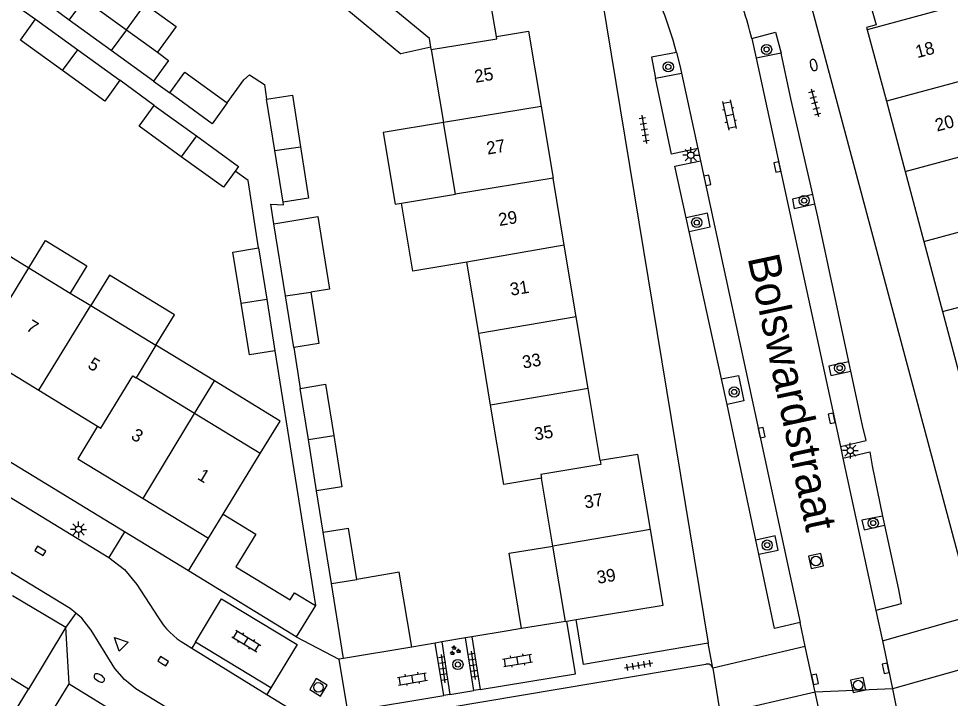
# Model space of a CAD drawing. Extents: x 128000 to 131008, y 398996 to 402500.
# Drawn here: x 129605.9 to 129679.1, y 399039.8 to 399093.1 of the extents above; entities that cross this region are included whole.
import ezdxf

# ---------------------------------------------------------------- set-up
doc = ezdxf.new("R2010")
doc.units = 0
for name, color, linetype in [('gg-afsc-erfafscheiding', 7, 'Continuous'), ('gg-afsc-muur', 7, 'Continuous'), ('gg-anno-huisnummerreeks BGT', 7, 'Continuous'), ('gg-anno-openbare ruimte label', 7, 'Continuous'), ('gg-bbg-bijgebouw', 7, 'Continuous'), ('gg-bbg-gedigitaliseerde bebouwing', 7, 'Continuous'), ('gg-bbg-gedigitaliseerde bijgebouw', 7, 'Continuous'), ('gg-bbg-hoofdgebouw', 7, 'Continuous'), ('gg-bbg-luifel en loopbrug', 7, 'Continuous'), ('gg-bbg-tussenscheiding', 7, 'Continuous'), ('gg-knt-verharding', 7, 'Continuous'), ('gg-knt-verharding nz', 7, 'Continuous'), ('gt-grn-weggrens', 7, 'Continuous'), ('gt-symb-boom', 7, 'Continuous'), ('gt-symb-brandkraan', 7, 'Continuous'), ('gt-symb-groenvak', 7, 'Continuous'), ('gt-symb-klinker verharding', 7, 'Continuous'), ('gt-symb-kolk', 7, 'Continuous'), ('gt-symb-lichtmast', 7, 'Continuous'), ('gt-symb-rioolschacht', 7, 'Continuous'), ('gt-symb-tegel verharding', 7, 'Continuous'), ('gt-symb-waterafsluiter', 7, 'Continuous')]:
    doc.layers.add(name, color=color, linetype=linetype)

# ---------------------------------------------------------------- blocks, each defined once
blk = doc.blocks.new('gt0-KOLK')
at = {"layer": 'gt-symb-kolk'}
blk.add_lwpolyline([(0, 0), (0.375, 0), (0.375, 0.4), (-0.375, 0.4), (-0.375, 0), (0, 0)], dxfattribs=at)
blk = doc.blocks.new('gt0-LMAST')
at = {"layer": 'gt-symb-lichtmast'}
for p, q in [((-0.182, 0.173), (-0.447, 0.438)), ((-0.005, 0.246), (-0.005, 0.621)), ((0.172, 0.173), (0.437, 0.438)), ((-0.255, -0.004), (-0.63, -0.004)), ((-0.182, -0.181), (-0.447, -0.446)), ((-0.005, -0.254), (-0.005, -0.629)), ((0.437, -0.446), (0.172, -0.181)), ((0.245, -0.004), (0.62, -0.004))]:
    blk.add_line(p, q, dxfattribs=at)
blk.add_circle((-0.005, -0.004), 0.25, dxfattribs=at)
blk = doc.blocks.new('gt0-RS')
at = {"layer": 'gt-symb-rioolschacht'}
blk.add_lwpolyline([(-0.5, -0.5), (0.5, -0.5), (0.5, 0.5), (-0.5, 0.5)], close=True, dxfattribs=at)
blk.add_circle((0, 0), 0.375, dxfattribs=at)
blk = doc.blocks.new('gt0-BOOM')
at = {"layer": 'gt-symb-boom'}
for radius in [0.4, 0.2]:
    blk.add_circle((0, 0), radius, dxfattribs=at)
blk = doc.blocks.new('gt0-KL1')
at = {"layer": 'gt-symb-klinker verharding'}
for p, q in [((-1.15, 0.3), (1.15, 0.3)), ((-1, -0.3), (-1, 0.3)), ((-0.5, 0.3), (-0.5, 0.45)), ((0, -0.3), (0, 0.3)), ((0.5, 0.3), (0.5, 0.45)), ((1, -0.3), (1, 0.3)), ((-1.15, -0.3), (1.15, -0.3)), ((-0.5, -0.45), (-0.5, -0.3)), ((0.5, -0.45), (0.5, -0.3))]:
    blk.add_line(p, q, dxfattribs=at)
blk = doc.blocks.new('gt0-BR')
at = {"layer": 'gt-symb-brandkraan'}
for centre, radius, start, end in [((-0.244, 0), 0.206, 107.56694, 252.43307), ((0.599, -2.664), 3, 106.89205, 107.56694), ((0, -0.691), 0.938, 73.10799, 106.89205), ((-0.599, -2.664), 3, 72.43309, 73.10799), ((0.244, 0), 0.206, 287.56695, 72.43309), ((0.599, 2.664), 3, 252.43307, 253.10797), ((0, 0.691), 0.938, 253.10797, 286.89206), ((-0.599, 2.664), 3, 286.89206, 287.56695)]:
    blk.add_arc(centre, radius, start, end, dxfattribs=at)
blk = doc.blocks.new('gt0-WAFSL')
at = {"layer": 'gt-symb-waterafsluiter'}
for p, q in [((-0.5, -0.333), (0, 0.667)), ((0, 0.667), (0.5, -0.333)), ((0.5, -0.333), (-0.5, -0.333))]:
    blk.add_line(p, q, dxfattribs=at)
blk = doc.blocks.new('gt0-TEG1')
at = {"layer": 'gt-symb-tegel verharding'}
for p, q in [((-1.125, 0), (1.125, 0)), ((-0.9, -0.25), (-0.9, 0.25)), ((-0.45, -0.25), (-0.45, 0.25)), ((0, -0.25), (0, 0.25)), ((0.45, -0.25), (0.45, 0.25)), ((0.9, -0.25), (0.9, 0.25))]:
    blk.add_line(p, q, dxfattribs=at)
blk = doc.blocks.new('gt0-GRVAK')
at = {"layer": 'gt-symb-groenvak'}
for p, q in [((-0.11, 0.189), (-0.228, 0.24)), ((-0.182, 0.153), (0.088, 0.153)), ((-0.091, 0.211), (-0.156, 0.322)), ((-0.047, 0.214), (-0.047, 0.393)), ((-0.004, 0.211), (0.061, 0.322)), ((0.015, 0.189), (0.133, 0.24)), ((0.262, -0.052), (0.197, 0.059)), ((0.305, -0.049), (0.305, 0.13)), ((0.349, -0.052), (0.414, 0.059)), ((-0.245, -0.228), (-0.363, -0.177)), ((-0.318, -0.264), (-0.047, -0.264)), ((-0.226, -0.206), (-0.291, -0.095)), ((-0.183, -0.203), (-0.183, -0.024)), ((-0.139, -0.206), (-0.074, -0.095)), ((-0.12, -0.228), (-0.002, -0.177)), ((0.243, -0.074), (0.125, -0.023)), ((0.17, -0.11), (0.441, -0.11)), ((0.368, -0.074), (0.486, -0.023))]:
    blk.add_line(p, q, dxfattribs=at)

msp = doc.modelspace()

# ---------------------------------------------------------------- linework, layer by layer
at = {"layer": 'gg-afsc-erfafscheiding'}
for p, q in [((129604.47, 399095.06), (129607.21, 399093.08)), ((129609.86, 399093.01), (129608.545, 399093.97)), ((129616.54, 399086.31), (129613.84, 399088.28)), ((129616.48, 399088.22), (129617.76, 399087.29)), ((129626.013, 399067.052), (129629.199, 399047.035)), ((129627.503, 399067.291), (129628.004, 399064.094)), ((129629.813, 399052.797), (129629.29, 399056.05)), ((129644.337, 399045.062), (129641.502, 399044.582)), ((129638.611, 399044.094), (129636.769, 399043.782)), ((129639.125, 399044.18), (129638.611, 399044.094)), ((129640.988, 399044.496), (129639.125, 399044.18)), ((129641.502, 399044.582), (129640.988, 399044.496))]:
    msp.add_line(p, q, dxfattribs=at)
for points in [[(129622.27, 399086.5), (129623.572, 399088.31), (129624.015, 399088.71), (129625.188, 399087.945), (129625.37, 399086.81)], [(129624.739, 399075.118), (129623.904, 399080.405), (129622.885, 399081.142)], [(129625.94, 399077.021), (129625.694, 399078.553), (129626.704, 399078.5), (129626.67, 399078.71)]]:
    msp.add_lwpolyline(points, dxfattribs=at)
at = {"layer": 'gg-afsc-muur'}
msp.add_line((129645.396, 399045.235), (129644.337, 399045.062), dxfattribs=at)
at = {"layer": 'gg-bbg-bijgebouw'}
for p, q in [((129626.851, 399071.348), (129625.94, 399077.021)), ((129624.739, 399075.118), (129625.373, 399071.106)), ((129625.373, 399071.106), (129626.013, 399067.052)), ((129627.503, 399067.291), (129626.851, 399071.348)), ((129626.013, 399067.052), (129624.023, 399066.728)), ((129628.648, 399060.079), (129628.004, 399064.094)), ((129629.29, 399056.05), (129628.648, 399060.079)), ((129630.462, 399048.767), (129629.813, 399052.797)), ((129631.408, 399042.891), (129630.462, 399048.767)), ((129636.769, 399043.782), (129631.408, 399042.891))]:
    msp.add_line(p, q, dxfattribs=at)
at = {"layer": 'gg-bbg-gedigitaliseerde bebouwing'}
for p, q in [((129638.302, 399090.702), (129638.271, 399090.889)), ((129638.302, 399090.702), (129639.261, 399084.961)), ((129640.201, 399079.339), (129639.261, 399084.961)), ((129635.959, 399078.63), (129640.201, 399079.339)), ((129601.726, 399076.581), (129606.694, 399073.556)), ((129642.03, 399068.395), (129641.092, 399074.009)), ((129606.694, 399073.556), (129609.939, 399071.579)), ((129609.939, 399071.579), (129611.554, 399070.596)), ((129611.554, 399070.596), (129616.67, 399067.48)), ((129642.969, 399062.781), (129642.03, 399068.395)), ((129616.67, 399067.48), (129615.12, 399064.92)), ((129619.706, 399062.116), (129615.12, 399064.92)), ((129624.854, 399058.968), (129619.706, 399062.116)), ((129647.855, 399051.71), (129646.96, 399057.03)), ((129648.85, 399045.8), (129647.855, 399051.71))]:
    msp.add_line(p, q, dxfattribs=at)
for points in [[(129638.271, 399090.889), (129638.16, 399091.55), (129632.418, 399096.296)], [(129641.092, 399074.009), (129636.851, 399073.3), (129635.959, 399078.63)], [(129646.96, 399057.03), (129644.01, 399056.55), (129642.969, 399062.781)]]:
    msp.add_lwpolyline(points, dxfattribs=at)
at = {"layer": 'gg-bbg-gedigitaliseerde bijgebouw'}
for p, q in [((129607.21, 399093.08), (129610.531, 399090.676)), ((129613.165, 399090.618), (129609.86, 399093.01)), ((129614.361, 399092.243), (129616.788, 399090.48)), ((129610.531, 399090.676), (129613.84, 399088.28)), ((129616.48, 399088.22), (129613.165, 399090.618)), ((129626.02, 399082.761), (129625.37, 399086.81)), ((129616.54, 399086.31), (129619.854, 399083.912)), ((129626.67, 399078.71), (129626.02, 399082.761)), ((129624.023, 399066.728), (129623.363, 399070.784)), ((129628.004, 399064.094), (129629.993, 399064.413)), ((129629.993, 399064.413), (129630.64, 399060.398)), ((129630.64, 399060.398), (129631.287, 399056.37)), ((129631.287, 399056.37), (129629.29, 399056.05)), ((129629.813, 399052.797), (129631.8, 399053.127)), ((129632.45, 399049.098), (129631.8, 399053.127))]:
    msp.add_line(p, q, dxfattribs=at)
for points in [[(129609.86, 399093.01), (129611.06, 399094.64), (129614.361, 399092.243)], [(129609.333, 399089.042), (129606.02, 399091.44), (129607.21, 399093.08)], [(129616.788, 399090.48), (129617.67, 399089.84), (129616.48, 399088.22)], [(129613.84, 399088.28), (129612.65, 399086.64), (129609.333, 399089.042)], [(129617.76, 399087.29), (129618.94, 399088.91), (129622.27, 399086.5)], [(129622.27, 399086.5), (129621.09, 399084.86), (129617.76, 399087.29)], [(129625.37, 399086.81), (129627.39, 399087.1), (129628.027, 399083.05)], [(129618.661, 399082.279), (129615.35, 399084.68), (129616.54, 399086.31)], [(129619.854, 399083.912), (129623.16, 399081.52), (129622.885, 399081.142)], [(129628.027, 399083.05), (129628.66, 399079.03), (129626.67, 399078.71)], [(129622.885, 399081.142), (129621.97, 399079.88), (129618.661, 399082.279)], [(129625.94, 399077.021), (129629.397, 399077.575), (129630.308, 399071.894), (129628.831, 399071.657)], [(129623.363, 399070.784), (129622.711, 399074.788), (129624.739, 399075.118)], [(129628.831, 399071.657), (129629.48, 399067.608), (129627.503, 399067.291)], [(129636.769, 399043.782), (129635.793, 399049.654), (129632.45, 399049.098)]]:
    msp.add_lwpolyline(points, dxfattribs=at)
at = {"layer": 'gg-bbg-hoofdgebouw'}
for p, q in [((129672.562, 399092.237), (129674.057, 399086.638)), ((129674.057, 399086.638), (129675.528, 399081.126)), ((129646.93, 399086.222), (129647.872, 399080.59)), ((129648.753, 399075.323), (129647.872, 399080.59)), ((129675.528, 399081.126), (129676.997, 399075.625)), ((129676.997, 399075.625), (129678.466, 399070.122)), ((129649.692, 399069.709), (129648.753, 399075.323)), ((129650.631, 399064.095), (129649.692, 399069.709)), ((129678.466, 399070.122), (129679.934, 399064.625)), ((129602.623, 399066.907), (129607.478, 399063.939)), ((129607.478, 399063.939), (129612.09, 399061.12)), ((129651.58, 399058.42), (129650.631, 399064.095)), ((129621.948, 399054.217), (129624.854, 399058.968)), ((129615.671, 399055.45), (129620.8, 399052.34)), ((129620.8, 399052.34), (129621.948, 399054.217)), ((129648.85, 399045.8), (129648.945, 399045.816)), ((129648.945, 399045.816), (129649.69, 399045.938)), ((129606.65, 399040.47), (129601.638, 399043.523)), ((129602.6, 399033.85), (129606.65, 399040.47))]:
    msp.add_line(p, q, dxfattribs=at)
for points in [[(129678.803, 399101.522), (129678.77, 399101.49), (129677.8, 399102.56), (129672.06, 399096.87), (129673.25, 399092.63), (129672.51, 399092.43), (129672.562, 399092.237)], [(129643.43, 399091.71), (129642.99, 399094.28), (129640.45, 399096.4), (129642.05, 399098.37), (129637.427, 399102.195)], [(129643.43, 399091.71), (129645.94, 399092.14), (129646.93, 399086.222)], [(129612.09, 399061.12), (129610.54, 399058.56), (129615.671, 399055.45)], [(129655.518, 399053.024), (129654.53, 399058.9), (129651.58, 399058.42)], [(129649.69, 399045.938), (129656.52, 399047.06), (129655.518, 399053.024)]]:
    msp.add_lwpolyline(points, dxfattribs=at)
at = {"layer": 'gg-bbg-luifel en loopbrug'}
for p, q in [((129630.921, 399094.487), (129635.906, 399090.361)), ((129638.271, 399090.889), (129635.906, 399090.361)), ((129621.267, 399064.673), (129616.67, 399067.48)), ((129619.706, 399062.116), (129621.267, 399064.673)), ((129619.226, 399049.766), (129620.8, 399052.34)), ((129627.688, 399044.584), (129619.226, 399049.766)), ((129629.199, 399047.035), (129627.688, 399044.584)), ((129648.85, 399045.8), (129645.396, 399045.235))]:
    msp.add_line(p, q, dxfattribs=at)
for points in [[(129614.361, 399092.243), (129615.83, 399094.266), (129618.257, 399092.503), (129616.788, 399090.48)], [(129639.261, 399084.961), (129634.527, 399084.17), (129635.466, 399078.547), (129635.959, 399078.63)], [(129606.694, 399073.556), (129607.997, 399075.69), (129611.24, 399073.709), (129609.939, 399071.579)], [(129616.67, 399067.48), (129618.129, 399069.87), (129613.017, 399072.991), (129611.554, 399070.596)], [(129624.854, 399058.968), (129626.419, 399061.527), (129621.267, 399064.673)], [(129621.948, 399054.217), (129624.507, 399052.651), (129622.942, 399050.092), (129627.207, 399047.483), (129627.55, 399048.044), (129629.199, 399047.035)], [(129645.396, 399045.235), (129644.429, 399051.15), (129647.855, 399051.71)]]:
    msp.add_lwpolyline(points, dxfattribs=at)
at = {"layer": 'gg-bbg-tussenscheiding'}
for p, q in [((129681.377, 399094.625), (129672.562, 399092.237)), ((129614.361, 399092.243), (129613.165, 399090.618)), ((129609.333, 399089.042), (129610.531, 399090.676)), ((129682.882, 399089.025), (129674.057, 399086.638)), ((129646.93, 399086.222), (129639.261, 399084.961)), ((129619.854, 399083.912), (129618.661, 399082.279)), ((129675.528, 399081.126), (129684.361, 399083.518)), ((129626.02, 399082.761), (129628.027, 399083.05)), ((129647.872, 399080.59), (129640.201, 399079.339)), ((129676.997, 399075.625), (129685.839, 399078.018)), ((129648.753, 399075.323), (129641.092, 399074.009)), ((129602.623, 399066.907), (129606.694, 399073.556)), ((129678.466, 399070.122), (129687.317, 399072.515)), ((129623.363, 399070.784), (129625.373, 399071.106)), ((129626.851, 399071.348), (129628.831, 399071.657)), ((129607.478, 399063.939), (129611.554, 399070.596)), ((129649.692, 399069.709), (129642.03, 399068.395)), ((129650.631, 399064.095), (129642.969, 399062.781)), ((129615.671, 399055.45), (129619.706, 399062.116)), ((129628.648, 399060.079), (129630.64, 399060.398)), ((129655.518, 399053.024), (129647.855, 399051.71)), ((129630.462, 399048.767), (129632.45, 399049.098))]:
    msp.add_line(p, q, dxfattribs=at)
for points in [[(129638.302, 399090.702), (129643.462, 399091.523), (129643.43, 399091.71)], [(129612.09, 399061.12), (129612.346, 399060.964), (129614.864, 399065.076), (129615.12, 399064.92)], [(129651.58, 399058.42), (129651.629, 399058.124), (129646.91, 399057.326), (129646.96, 399057.03)]]:
    msp.add_lwpolyline(points, dxfattribs=at)
at = {"layer": 'gg-knt-verharding'}
for p, q in [((129680.36, 399048.58), (129667.21, 399097.69)), ((129651.46, 399096.33), (129660.06, 399044.09)), ((129663.489, 399091.56), (129663.841, 399090.023)), ((129665.794, 399090.421), (129663.841, 399090.023)), ((129655.923, 399088.444), (129657.961, 399088.829)), ((129659.237, 399082.925), (129659.444, 399081.97)), ((129668.435, 399078.585), (129668.27, 399079.311)), ((129566.758, 399078.925), (129612.97, 399050.82)), ((129658.565, 399076.413), (129658.331, 399077.472)), ((129661.115, 399064.832), (129658.565, 399076.413)), ((129671.259, 399065.45), (129671.105, 399066.169)), ((129661.539, 399062.829), (129661.115, 399064.832)), ((129663.792, 399052.186), (129661.539, 399062.829)), ((129670.444, 399059.525), (129670.644, 399058.602)), ((129673.746, 399054.069), (129673.901, 399053.347)), ((129619.226, 399049.766), (129614.196, 399052.831)), ((129664.03, 399051.065), (129663.792, 399052.186)), ((129605.39, 399047.82), (129609.6, 399045.34)), ((129673.234, 399046.639), (129673.745, 399044.278)), ((129667.691, 399043.813), (129667.278, 399045.722)), ((129609.6, 399045.34), (129606.65, 399040.47)), ((129618.99, 399044.01), (129619.492, 399043.701)), ((129625.708, 399040.583), (129619.782, 399044.171)), ((129639.281, 399039.974), (129638.611, 399044.094)), ((129639.125, 399044.18), (129639.761, 399040.046)), ((129641.652, 399040.364), (129640.988, 399044.496)), ((129641.502, 399044.582), (129642.139, 399040.459)), ((129619.492, 399043.701), (129625.391, 399040.069)), ((129668.464, 399040.239), (129667.691, 399043.813)), ((129631.408, 399042.891), (129631.039, 399042.839)), ((129631.42, 399037.67), (129659.88, 399042.432)), ((129660.419, 399042.132), (129661.01, 399038.5)), ((129606.9, 399036.08), (129609.85, 399040.89)), ((129609.85, 399040.89), (129614.01, 399038.34)), ((129639.761, 399040.046), (129641.652, 399040.364)), ((129642.139, 399040.459), (129641.652, 399040.364)), ((129674.531, 399040.509), (129674.844, 399038.933)), ((129625.391, 399040.069), (129628.41, 399038.21)), ((129639.761, 399040.046), (129639.281, 399039.974)), ((129669.141, 399037.097), (129668.464, 399040.239))]:
    msp.add_line(p, q, dxfattribs=at)
for points in [[(129610.39, 399046.435), (129609.93, 399046.81), (129557.25, 399078.85), (129551.53, 399082.94), (129540.04, 399092.46)], [(129663.489, 399091.56), (129665.358, 399092.058), (129665.794, 399090.421)], [(129657.575, 399090.468), (129655.617, 399090.107), (129655.923, 399088.444)], [(129657.575, 399090.468), (129657.829, 399089.443), (129657.961, 399088.829)], [(129668.27, 399079.311), (129666.587, 399086.711), (129665.794, 399090.421)], [(129659.237, 399082.925), (129657.17, 399082.483), (129655.923, 399088.444)], [(129658.331, 399077.472), (129657.434, 399081.545), (129659.444, 399081.97)], [(129614.196, 399052.831), (129569.76, 399079.91), (129570.699, 399081.263)], [(129668.27, 399079.311), (129666.678, 399078.949), (129666.824, 399078.219), (129668.435, 399078.585)], [(129671.105, 399066.169), (129668.669, 399077.554), (129668.435, 399078.585)], [(129658.565, 399076.413), (129660.219, 399076.778), (129660.006, 399077.841), (129658.331, 399077.472)], [(129671.105, 399066.169), (129669.531, 399065.832), (129669.696, 399065.115), (129671.259, 399065.45)], [(129670.444, 399059.525), (129672.465, 399060.012), (129672.172, 399061.185), (129671.259, 399065.45)], [(129661.115, 399064.832), (129662.445, 399065.114), (129662.865, 399063.11), (129661.539, 399062.829)], [(129670.644, 399058.602), (129672.768, 399059.104), (129672.935, 399058.014), (129673.746, 399054.069)], [(129673.746, 399054.069), (129672.141, 399053.739), (129672.304, 399052.995), (129673.901, 399053.347)], [(129673.901, 399053.347), (129675.016, 399048.295), (129675.226, 399047.166), (129673.234, 399046.639)], [(129664.03, 399051.065), (129665.56, 399051.389), (129665.331, 399052.512), (129663.792, 399052.186)], [(129612.97, 399050.82), (129614.19, 399049.87), (129615.18, 399048.69), (129616.81, 399046.16)], [(129667.278, 399045.722), (129665.265, 399045.23), (129664.03, 399051.065)], [(129619.782, 399044.171), (129621.834, 399047.559), (129627.76, 399043.971), (129625.708, 399040.583)], [(129626.2, 399033.71), (129615.08, 399040.49), (129614.19, 399041.23), (129613.44, 399042.11), (129611.57, 399045.12), (129610.85, 399046.06), (129610.39, 399046.435)], [(129642.139, 399040.459), (129649.631, 399041.681), (129648.945, 399045.816)], [(129660.06, 399044.09), (129650.27, 399042.42), (129649.69, 399045.938)], [(129673.745, 399044.278), (129674.207, 399042.144), (129674.531, 399040.509)], [(129631.039, 399042.839), (129631.712, 399038.723), (129639.281, 399039.974)]]:
    msp.add_lwpolyline(points, dxfattribs=at)
for centre, radius, start, end in [((129628.609, 399082.746), 29.978, 14.9268, 30.10814), ((129629.037, 399082.86), 35.534, 14.17256, 22.04356), ((129621.927, 399049.168), 5.936, 210.45042, 240.3435), ((129660.005, 399042.023), 0.428, 14.76035, 107.04023)]:
    msp.add_arc(centre, radius, start, end, dxfattribs=at)
at = {"layer": 'gg-knt-verharding nz'}
for p, q in [((129663.841, 399090.023), (129670.444, 399059.525)), ((129657.961, 399088.829), (129659.237, 399082.925)), ((129659.444, 399081.97), (129667.278, 399045.722)), ((129670.644, 399058.602), (129673.234, 399046.639))]:
    msp.add_line(p, q, dxfattribs=at)
at = {"layer": 'gt-grn-weggrens'}
for p, q in [((129614.196, 399052.831), (129612.97, 399050.82)), ((129610.39, 399046.435), (129609.6, 399045.34)), ((129673.745, 399044.278), (129680.94, 399046.31)), ((129609.85, 399040.89), (129609.6, 399045.34)), ((129619.782, 399044.171), (129619.492, 399043.701)), ((129627.688, 399044.584), (129631.039, 399042.839)), ((129660.419, 399042.132), (129660.06, 399044.09)), ((129667.691, 399043.813), (129660.419, 399042.132)), ((129681.95, 399042.59), (129674.531, 399040.509)), ((129625.708, 399040.583), (129625.391, 399040.069)), ((129674.531, 399040.509), (129668.464, 399040.239)), ((129668.464, 399040.239), (129661.01, 399038.5))]:
    msp.add_line(p, q, dxfattribs=at)

# ---------------------------------------------------------------- block references
at = {"layer": 'gt-symb-boom'}
for p in [(129664.65, 399090.704), (129656.927, 399089.335), (129667.598, 399078.835), (129659.158, 399077.11), (129670.39, 399065.689), (129662.103, 399063.809), (129673.03, 399053.514), (129664.692, 399051.788), (129640.396, 399042.409)]:
    msp.add_blockref('gt0-BOOM', p, dxfattribs=at)
at = {"layer": 'gt-symb-brandkraan'}
for p, rotation in [((129668.349, 399089.479), -74.99108632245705), ((129612.22, 399041.355), -31.513716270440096)]:
    msp.add_blockref('gt0-BR', p, dxfattribs=dict(at, rotation=rotation))
at = {"layer": 'gt-symb-groenvak'}
msp.add_blockref('gt0-GRVAK', (129640.15, 399043.499), dxfattribs=at)
at = {"layer": 'gt-symb-klinker verharding'}
for p, rotation in [((129661.731, 399085.559), -77.75714042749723), ((129623.768, 399044.254), -31.33720572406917), ((129645.084, 399042.731), 9.500010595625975), ((129636.823, 399041.281), 9.500010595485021)]:
    msp.add_blockref('gt0-KL1', p, dxfattribs=dict(at, rotation=rotation))
at = {"layer": 'gt-symb-kolk'}
for p, rotation in [((129665.683, 399081.521), 102.41077471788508), ((129659.787, 399080.38), -77.81315978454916), ((129669.954, 399061.785), 101.82670392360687), ((129664.07, 399060.563), -77.81315978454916), ((129607.489, 399051.165), -31.337205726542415), ((129617.138, 399042.502), -31.337205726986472), ((129674.207, 399042.144), 102.29885517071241), ((129668.255, 399041.21), -77.81315978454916)]:
    msp.add_blockref('gt0-KOLK', p, dxfattribs=dict(at, rotation=rotation))
at = {"layer": 'gt-symb-lichtmast'}
for p in [(129658.695, 399082.402), (129671.231, 399059.207), (129610.587, 399053.025)]:
    msp.add_blockref('gt0-LMAST', p, dxfattribs=at)
at = {"layer": 'gt-symb-rioolschacht'}
for p, rotation in [((129668.525, 399050.539), -77.81315978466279), ((129629.438, 399040.615), -31.337205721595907), ((129671.841, 399040.796), -77.81315978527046)]:
    msp.add_blockref('gt0-RS', p, dxfattribs=dict(at, rotation=rotation))
at = {"layer": 'gt-symb-tegel verharding'}
for p, rotation in [((129668.434, 399086.514), -74.99108632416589), ((129655.041, 399084.424), -80.6789392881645), ((129639.243, 399042.086), 97.18187853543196), ((129641.616, 399042.341), 98.39757257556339), ((129654.6, 399042.344), 9.500010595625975)]:
    msp.add_blockref('gt0-TEG1', p, dxfattribs=dict(at, rotation=rotation))
at = {"layer": 'gt-symb-waterafsluiter', "rotation": 45}
msp.add_blockref('gt0-WAFSL', (129613.892, 399044.05), dxfattribs=at)

# ---------------------------------------------------------------- texts
at = {"layer": 'gg-anno-huisnummerreeks BGT'}
for s, rotation, p in [('18', 15, (129676.492, 399090.014)), ('25', 9.5, (129641.777, 399088.078)), ('20', 15, (129678.032, 399084.246)), ('27', 9.5, (129642.72, 399082.441)), ('29', 9.5, (129643.658, 399076.833)), ('31', 9.5, (129644.574, 399071.359)), ('7', 328.5, (129606.402, 399068.7)), ('33', 9.5, (129645.53, 399065.641)), ('5', 328.5, (129611.234, 399065.746)), ('3', 328.8, (129614.637, 399060.169)), ('35', 9.5, (129646.474, 399059.996)), ('1', 328.8, (129619.86, 399057.003)), ('37', 9.6, (129650.4, 399054.654)), ('39', 9.6, (129651.394, 399048.739))]:
    msp.add_text(s, height=1, rotation=rotation, dxfattribs=at).set_placement(p)
at = {"layer": 'gg-anno-openbare ruimte label'}
msp.add_text('Bolswardstraat', height=2.5, rotation=282.1, dxfattribs=at).set_placement((129663.145, 399074.344))

doc.saveas('drawing.dxf')
